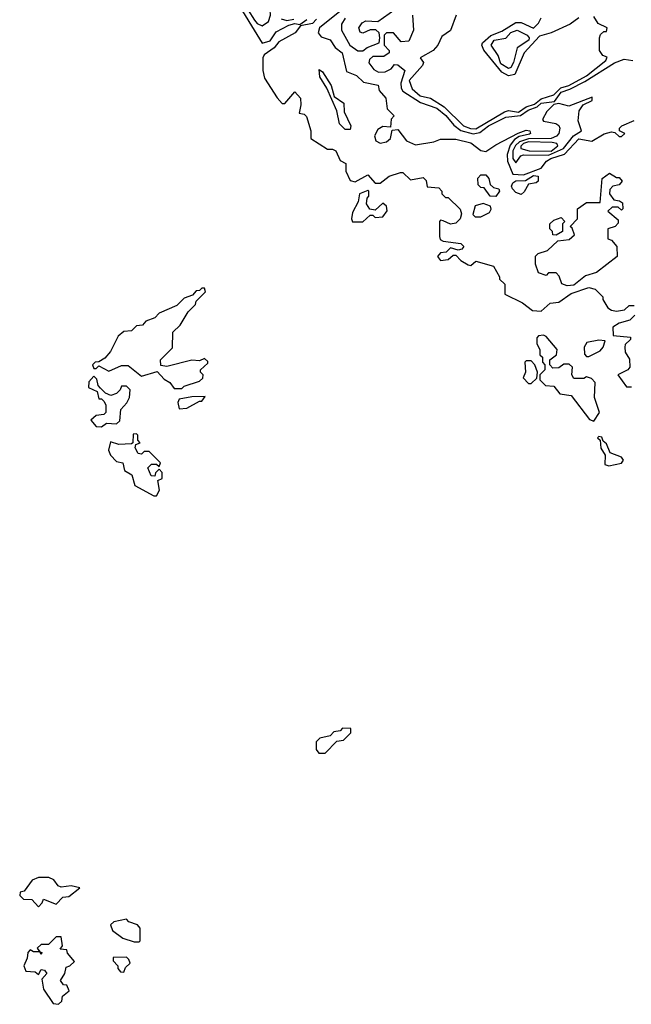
# Model space of a CAD drawing. Extents: x 2889633 to 3052318, y 540750 to 918690.
# Tile 509 of 656: x 3002320 to 3004754, y 803442 to 807357. Entities that reach past the tile are written whole.
import ezdxf

# ---------------------------------------------------------------- set-up
doc = ezdxf.new("R2010")
doc.units = 0

msp = doc.modelspace()

# ---------------------------------------------------------------- linework, layer by layer
at = {"layer": '0CON02XD'}
for points in [[(3003285, 807332.5), (3003310.5, 807349.5), (3003318.6, 807375), (3003316.4, 807396.4), (3003283.1, 807435), (3003270, 807490), (3003254.2, 807515), (3003236.6, 807566.6), (3003215, 807580), (3003201.7, 807578.3), (3003184.6, 807565.4), (3003179.4, 807545), (3003204.2, 807455), (3003229.5, 807395), (3003254.7, 807354.7), (3003265, 807341.4), (3003285, 807332.5)], [(3003175, 807444), (3003285, 807263.3), (3003317.1, 807272.9), (3003341.2, 807308.8), (3003391.2, 807335), (3003415, 807341.4), (3003435, 807337.5), (3003462.2, 807357.8)], [(3003600.8, 807395), (3003513.3, 807325), (3003507.5, 807305), (3003519.3, 807289.3), (3003555, 807276.7), (3003576.1, 807246.1), (3003603.3, 807225), (3003620.5, 807150.5), (3003660, 807135), (3003688.3, 807108.3), (3003746.7, 807096.7), (3003750, 807075), (3003777.5, 807045), (3003783, 807003), (3003810, 806975), (3003798.3, 806961.7), (3003795, 806930), (3003765, 806932), (3003745, 806920), (3003732, 806895), (3003736.7, 806875), (3003755, 806866), (3003779.1, 806870.9), (3003796.2, 806885), (3003802.5, 806917.5), (3003825, 806920), (3003858.8, 806875), (3003895, 806860), (3003968.3, 806871.7), (3003995, 806882.5), (3004055, 806882.5), (3004115, 806866.7), (3004155, 806836.2), (3004175, 806833.3), (3004215, 806858.8), (3004304.1, 806905.9), (3004335, 806918), (3004350, 806915), (3004353.3, 806905), (3004348.3, 806901.7), (3004307.1, 806892.9), (3004289.2, 806880.8), (3004272.4, 806857.6), (3004259.4, 806820.6), (3004260.6, 806795), (3004282.9, 806742.9), (3004325, 806739.5), (3004395, 806766), (3004416.7, 806795), (3004433.8, 806805), (3004487.9, 806822.1), (3004545, 806882.9), (3004596.5, 806873.5), (3004646.4, 806903.6), (3004675, 806910.8), (3004688.3, 806908.3), (3004705, 806892.5), (3004715, 806892.5), (3004727.5, 806905), (3004707.5, 806915), (3004707.5, 806925), (3004716.7, 806935), (3004765, 806955.7)], [(3003615, 807362.5), (3003600.7, 807339.3), (3003601.2, 807315), (3003633.3, 807255), (3003665, 807233.3), (3003685, 807232.5), (3003703.3, 807246.7), (3003750, 807265), (3003753.3, 807285), (3003750, 807305), (3003737, 807317), (3003715, 807316.7), (3003685, 807303.3), (3003675, 807307.5), (3003670, 807325), (3003682.5, 807345), (3003697, 807353), (3003745, 807350), (3003813, 807397)], [(3003883.3, 807375), (3003887.5, 807315), (3003868.3, 807271.7), (3003838.3, 807268.3), (3003807.5, 807305), (3003780, 807305), (3003770, 807295), (3003770, 807255), (3003790, 807235), (3003790, 807225), (3003769.3, 807210.7), (3003725, 807210), (3003711.7, 807198.3), (3003710, 807185), (3003728.8, 807158.8), (3003747.7, 807147.7), (3003775, 807150), (3003798.3, 807161.7), (3003811.7, 807178.3), (3003825, 807177.5), (3003852.5, 807155), (3003836.7, 807105), (3003837.5, 807085), (3003845, 807072.5), (3003915, 807027.5), (3003980, 807005), (3004015.4, 806975.4), (3004047.8, 806937.8), (3004075, 806916.7), (3004125, 806903.1), (3004151.5, 806908.5), (3004185, 806935.5), (3004255, 806969.4), (3004313.4, 806976.6), (3004342.9, 806997.1), (3004379.3, 807010.7), (3004395, 807025.5), (3004448.3, 807031.7), (3004475, 807069.4), (3004509.8, 807080.2), (3004568.3, 807111.7), (3004686.7, 807185), (3004725, 807200), (3004760, 807195)], [(3004057.5, 807375), (3004035, 807313.3), (3004000, 807290), (3003983.8, 807255), (3003965.9, 807234.1), (3003913.3, 807205), (3003927, 807187), (3003923.3, 807175), (3003870.5, 807115), (3003882.5, 807082.5), (3003913.9, 807053.9), (3003955, 807044.4), (3004009.8, 807009.8), (3004086.2, 806935), (3004113.9, 806923.9), (3004135, 806923.6)], [(3003501.2, 807358.8), (3003485, 807341.4), (3003437.5, 807332.5), (3003415.7, 807304.3), (3003351.2, 807268.8), (3003333.3, 807245), (3003293.1, 807216.9), (3003288, 807205), (3003287.1, 807155), (3003294.5, 807125), (3003345, 807045.8), (3003365, 807023.3), (3003375, 807023.3), (3003415, 807070), (3003437.5, 807045), (3003438.3, 807018.3), (3003432.5, 806985), (3003451.7, 806981.7), (3003461.7, 806971.7), (3003479.2, 806915), (3003478.8, 806885), (3003545, 806842.5), (3003565, 806842.5), (3003577.5, 806835), (3003595, 806797.5), (3003617.5, 806785), (3003617.5, 806755), (3003635, 806717.5), (3003655, 806712.5), (3003705, 806740), (3003735, 806707.5), (3003755, 806707.5), (3003790, 806735), (3003835, 806750), (3003845, 806750), (3003875, 806720), (3003925, 806730), (3003937, 806717), (3003941.7, 806691.7), (3003988.3, 806688.3), (3004000, 806675), (3004000, 806665), (3004015, 806650), (3004025, 806650), (3004073.3, 806603.3), (3004077.5, 806585), (3004072.9, 806565), (3004055, 806547.5), (3004035, 806543.3), (3004005, 806557.5), (3003995, 806560), (3003990, 806555), (3003990, 806495), (3003993.3, 806483.3), (3004005, 806476.7), (3004075, 806467.5), (3004087.5, 806455), (3004080, 806445), (3004065, 806440), (3004035, 806450), (3004017, 806433), (3003995, 806430), (3003982.5, 806415), (3003995, 806400), (3004025, 806403.3), (3004045, 806420), (3004055, 806420), (3004075, 806400), (3004105, 806382.5), (3004115, 806380), (3004135, 806396.7), (3004205, 806377.5), (3004230, 806335), (3004230, 806325), (3004250, 806305), (3004250, 806265), (3004320.7, 806230.7), (3004360.7, 806200.7), (3004395, 806197.5), (3004430.5, 806229.5), (3004465, 806233.8), (3004515, 806268.8), (3004585, 806292.5), (3004610, 806285), (3004640, 806255), (3004640, 806245), (3004660.7, 806210.7), (3004675, 806202.5), (3004695, 806197.5), (3004727, 806203), (3004745, 806220), (3004765, 806220)], [(3003360.9, 807360.9), (3003383.7, 807353.7), (3003411.3, 807358.7)], [(3004135, 806923.6), (3004249.3, 806990.7), (3004265, 806995.7), (3004305, 806989.2), (3004335, 807010.8), (3004368.9, 807021.1), (3004395, 807041.8), (3004445, 807057.7), (3004473.8, 807086.2), (3004505, 807095.4), (3004575.8, 807134.2), (3004652.5, 807195), (3004657.5, 807207.5), (3004640, 807215), (3004627.5, 807235), (3004627.5, 807285), (3004631.7, 807298.3), (3004645, 807310), (3004655, 807310), (3004657.5, 807325), (3004621.7, 807341.7), (3004605, 807370)], [(3004545, 807364), (3004510.7, 807339.3), (3004435, 807304.5), (3004388.6, 807291.4), (3004326.9, 807225), (3004290.7, 807139.3), (3004265, 807134.2), (3004238.3, 807148.3), (3004166.4, 807236.4), (3004158.9, 807255), (3004161.9, 807265), (3004195, 807294.4), (3004239.2, 807310.8), (3004295, 807345.6), (3004315.7, 807345.7), (3004365, 807323.3), (3004385, 807343.3), (3004395.6, 807364.4)], [(3004265, 807162.9), (3004235, 807182), (3004224.2, 807214.2), (3004196.2, 807255), (3004207.5, 807275), (3004255, 807283.3), (3004275, 807306), (3004300, 807315), (3004340, 807295), (3004348, 807285), (3004346, 807275), (3004300, 807245), (3004285, 807186.7), (3004275, 807166.2), (3004265, 807162.9)], [(3003635, 806920), (3003615, 806920), (3003593, 806943), (3003582.5, 806995), (3003542.5, 807085), (3003515, 807130), (3003511.7, 807158.3), (3003525, 807150), (3003560, 807095), (3003571.7, 807051.7), (3003610, 807025), (3003610.7, 806990.7), (3003637.5, 806935), (3003635, 806920)], [(3004295, 806787.5), (3004314.2, 806815), (3004325, 806820), (3004425, 806818.4), (3004484.3, 806845), (3004524.5, 806895.5), (3004556.2, 806915), (3004542, 806955), (3004546.1, 806993.9), (3004561.7, 807018.3), (3004597.5, 807035), (3004598.3, 807048.3), (3004505, 807013.3), (3004465, 807023.3), (3004445, 807020), (3004417.7, 806992.3), (3004400.7, 806960.7), (3004403.8, 806953.8), (3004454.1, 806944.1), (3004465.9, 806935.9), (3004470, 806925), (3004466, 806905), (3004456.3, 806893.7), (3004435.3, 806884.7), (3004345, 806883.1), (3004308.7, 806871.3), (3004292.8, 806857.2), (3004281.8, 806835), (3004282.9, 806805), (3004295, 806787.5)], [(3004435, 806833.9), (3004461.2, 806855), (3004457.5, 806865), (3004439.1, 806869.1), (3004345, 806871.3), (3004324.3, 806865), (3004314.1, 806854.1), (3004314.3, 806844.3), (3004347.5, 806835), (3004435, 806833.9)], [(3004498.3, 806298.3), (3004477, 806307), (3004467, 806337), (3004455, 806350), (3004425, 806350), (3004415, 806340), (3004385, 806350), (3004372.5, 806385), (3004373, 806417), (3004383, 806427), (3004420.7, 806439.3), (3004461.7, 806478.3), (3004507, 806483), (3004528.3, 806501.7), (3004518.3, 806528.3), (3004510, 806535), (3004540, 806565), (3004540, 806605), (3004575, 806630), (3004630, 806630), (3004637.5, 806725), (3004667, 806747), (3004695, 806730), (3004705, 806730), (3004717.5, 806715), (3004705, 806700), (3004680, 806695), (3004668.3, 806681.7), (3004667.5, 806665), (3004685, 806640), (3004707, 806637), (3004718.3, 806628.3), (3004720, 806605), (3004715, 806600), (3004701.7, 806611.7), (3004678.3, 806611.7), (3004660, 806595), (3004701.7, 806561.7), (3004701.7, 806548.3), (3004690, 806535), (3004660, 806525), (3004660, 806485), (3004675, 806480), (3004696.7, 806455), (3004697.5, 806415), (3004615, 806352), (3004572, 806338), (3004525, 806301.2), (3004498.3, 806298.3)], [(3004215, 806653.3), (3004192.5, 806655), (3004168.3, 806688.3), (3004155, 806690), (3004145, 806700), (3004143, 806727), (3004155, 806740), (3004175, 806740), (3004187.5, 806725), (3004191.7, 806701.7), (3004205, 806690), (3004226.7, 806685), (3004230, 806675), (3004215, 806653.3)], [(3004315, 806662), (3004295, 806670), (3004281.4, 806685), (3004277.1, 806695), (3004282.1, 806707.9), (3004295, 806716.7), (3004332.3, 806717.7), (3004365, 806737.3), (3004383.3, 806735), (3004383.8, 806715), (3004375, 806708), (3004345, 806703.3), (3004328.1, 806671.9), (3004315, 806662)], [(3003645, 806553.3), (3003685, 806553.8), (3003715, 806580), (3003725, 806580), (3003735, 806570), (3003765, 806572.5), (3003783, 806597), (3003780, 806615), (3003765, 806627.5), (3003735, 806600), (3003713.3, 806603.3), (3003700, 806625), (3003703, 806647), (3003710, 806655), (3003710, 806675), (3003705, 806677.5), (3003672.5, 806665), (3003667, 806633), (3003645, 806590), (3003640, 806565), (3003645, 806553.3)], [(3004155, 806572.9), (3004189.5, 806590.5), (3004196.1, 806603.9), (3004193.3, 806615), (3004165, 806625.8), (3004133.2, 806616.8), (3004122.7, 806582.7), (3004133.2, 806573.2), (3004155, 806572.9)], [(3004455, 806500), (3004441.7, 806501.7), (3004440, 806515), (3004430, 806525), (3004430, 806545), (3004445, 806560), (3004475, 806570), (3004490, 806555), (3004480, 806545), (3004480, 806515), (3004455, 806500)], [(3002965, 805890), (3002975, 805900), (3003035, 805920), (3003048.3, 805931.7), (3003050, 805945), (3003040, 805955), (3003040, 805965), (3003068.3, 805991.7), (3003068.3, 805998.3), (3003055, 806010), (3003035, 806000), (3003005, 806002.5), (3002905, 805977.5), (3002881.7, 805981.7), (3002880, 806005), (3002928.3, 806051.7), (3002930, 806115), (3002958.3, 806141.7), (3002990, 806195), (3003020, 806225), (3003021.7, 806238.3), (3003060, 806275), (3003055, 806290), (3003045, 806290), (3003035, 806280), (3003021.7, 806278.3), (3003008.3, 806261.7), (3002975, 806250), (3002945, 806220), (3002875, 806190), (3002858.3, 806171.7), (3002821.7, 806158.3), (3002808.3, 806141.7), (3002785, 806140), (3002765, 806120), (3002735, 806117.5), (3002711.5, 806098.5), (3002681.8, 806038.2), (3002659.1, 806010.9), (3002635, 805996.7), (3002620, 805995), (3002610, 805985), (3002615, 805970), (3002625, 805970), (3002635, 805980), (3002675, 805960), (3002725, 805982.5), (3002751.7, 805981.7), (3002805, 805940), (3002867.5, 805957.5), (3002895, 805927.5), (3002917.5, 805915), (3002935, 805890), (3002965, 805890)], [(3004768.3, 806181.7), (3004748.3, 806161.7), (3004705, 806150), (3004680, 806135), (3004681.7, 806101.7), (3004750, 806095), (3004750, 806085), (3004730, 806065), (3004727.5, 806055), (3004730, 806035), (3004747, 806007), (3004747.5, 805975), (3004740, 805965), (3004700, 805945), (3004735, 805897.5), (3004755, 805897.5)], [(3004605, 805760), (3004626.7, 805795), (3004607.5, 805855), (3004610, 805915), (3004595, 805930), (3004575, 805937.5), (3004565, 805930), (3004525, 805930), (3004517.5, 805945), (3004520, 805975), (3004507, 805987), (3004485, 805987.5), (3004465, 805972.5), (3004441.7, 805971.7), (3004430, 805985), (3004430, 806005), (3004456.1, 806023.9), (3004458.8, 806045), (3004415, 806096.7), (3004405, 806102.5), (3004385, 806100), (3004378.3, 806091.7), (3004378.3, 806068.3), (3004390, 806045), (3004390, 806025), (3004400, 806015), (3004400, 805995), (3004410, 805985), (3004410, 805965), (3004390, 805945), (3004390, 805925), (3004413, 805903), (3004445, 805900), (3004469.3, 805869.3), (3004515, 805862.5), (3004587, 805767), (3004605, 805760)], [(3004585, 806017.5), (3004629.3, 806040.7), (3004642.5, 806055), (3004650, 806080), (3004625, 806083.3), (3004576.7, 806073.3), (3004566.7, 806055), (3004567, 806027), (3004575, 806017.5), (3004585, 806017.5)], [(3004355, 805910), (3004378.3, 805931.7), (3004380, 805955), (3004370, 805985), (3004355, 806000), (3004335, 806000), (3004330, 805995), (3004332.5, 805955), (3004323.3, 805933.3), (3004345, 805910), (3004355, 805910)], [(3002645, 805737.5), (3002665, 805752.5), (3002705, 805750), (3002718.3, 805761.7), (3002722.5, 805807.5), (3002747, 805833), (3002756.7, 805855), (3002760, 805885), (3002745, 805900), (3002725, 805900), (3002720, 805885), (3002705, 805870), (3002683, 805863), (3002661.7, 805871.7), (3002641.7, 805891.7), (3002632.5, 805902.5), (3002627, 805927), (3002615, 805940), (3002595, 805917.5), (3002593.8, 805895), (3002628.3, 805878.3), (3002635, 805850), (3002645, 805850), (3002655, 805840), (3002662.5, 805825), (3002662.5, 805795), (3002655, 805787.5), (3002625, 805782.5), (3002603.3, 805765), (3002625, 805740), (3002645, 805737.5)], [(3002955, 805810), (3002985, 805812.5), (3003035, 805840), (3003045, 805840), (3003058.3, 805858.3), (3003005, 805857.5), (3002955, 805847.5), (3002950, 805835), (3002955, 805810)], [(3002865, 805464), (3002876, 805486), (3002870, 805525), (3002887, 805533), (3002887, 805557), (3002875, 805570), (3002860, 805555), (3002858.3, 805541.7), (3002843, 805543), (3002830, 805575), (3002845, 805590), (3002865, 805590), (3002875, 805580), (3002880, 805595), (3002835, 805640), (3002815, 805640), (3002805, 805630), (3002791.7, 805631.7), (3002780, 805655), (3002781.7, 805668.3), (3002800, 805675), (3002790, 805685), (3002790, 805705), (3002785, 805710), (3002771.7, 805708.3), (3002770, 805675), (3002765, 805670), (3002715, 805667.5), (3002681.7, 805678.3), (3002673.8, 805645), (3002681.2, 805625), (3002705, 805600), (3002730, 805595), (3002737.5, 805565), (3002766.7, 805546.7), (3002778.8, 805505), (3002854.4, 805464.4), (3002865, 805464)], [(3004665, 805582.5), (3004715, 805593.8), (3004722.5, 805605), (3004715, 805617.5), (3004670, 805635), (3004655, 805670), (3004641.7, 805681.7), (3004636.4, 805696.4), (3004625, 805700), (3004620, 805695), (3004630, 805685), (3004633, 805653), (3004650, 805625), (3004648.3, 805588.3), (3004665, 805582.5)], [(3003535, 804440), (3003581.7, 804488.3), (3003608.3, 804491.7), (3003638.3, 804521.7), (3003638.3, 804538.3), (3003605, 804540), (3003595, 804530), (3003570, 804525), (3003555, 804510), (3003515, 804500), (3003500, 804485), (3003500, 804455), (3003510, 804440), (3003535, 804440)], [(3002395, 803830), (3002410, 803845), (3002415, 803860), (3002465, 803840), (3002491.7, 803868.3), (3002515, 803870), (3002560, 803905), (3002525, 803912.5), (3002485, 803907.5), (3002473.3, 803913.3), (3002456.4, 803936.4), (3002435.8, 803945.8), (3002395, 803945.6), (3002370, 803935), (3002338.3, 803891.7), (3002321.7, 803888.3), (3002320, 803875), (3002335, 803860), (3002368.3, 803858.3), (3002395, 803830)], [(3002795, 803690), (3002800, 803695), (3002800, 803745), (3002788.3, 803758.3), (3002755, 803770), (3002745, 803780), (3002695, 803770), (3002681.7, 803758.3), (3002690, 803735), (3002730, 803705), (3002775, 803690), (3002795, 803690)], [(3002475, 803442), (3002487.5, 803455), (3002490, 803475), (3002517.5, 803495), (3002508.3, 803518.3), (3002495, 803520), (3002483, 803537), (3002500, 803565), (3002505, 803590), (3002520, 803595), (3002537.5, 803612.5), (3002510, 803645), (3002508.3, 803658.3), (3002481.7, 803661.7), (3002490, 803675), (3002485, 803710), (3002465, 803710), (3002435, 803680), (3002405, 803680), (3002390, 803665), (3002400, 803650), (3002408.3, 803648.3), (3002405, 803640), (3002400, 803650), (3002375, 803650), (3002361.7, 803658.3), (3002352.5, 803647.5), (3002350, 803625), (3002336.7, 803595), (3002344, 803574), (3002381.7, 803571.7), (3002395, 803560), (3002405, 803580), (3002418.3, 803578.3), (3002427.5, 803565), (3002408.3, 803541.7), (3002415, 803502.5), (3002453.8, 803445), (3002475, 803442)], [(3002735, 803570), (3002741.7, 803588.3), (3002760, 803605), (3002755, 803620), (3002745, 803630), (3002691.7, 803628.3), (3002692.5, 803615), (3002710, 803595), (3002710, 803585), (3002721.7, 803571.7), (3002735, 803570)]]:
    msp.add_lwpolyline(points, dxfattribs=at)

doc.saveas('drawing.dxf')
